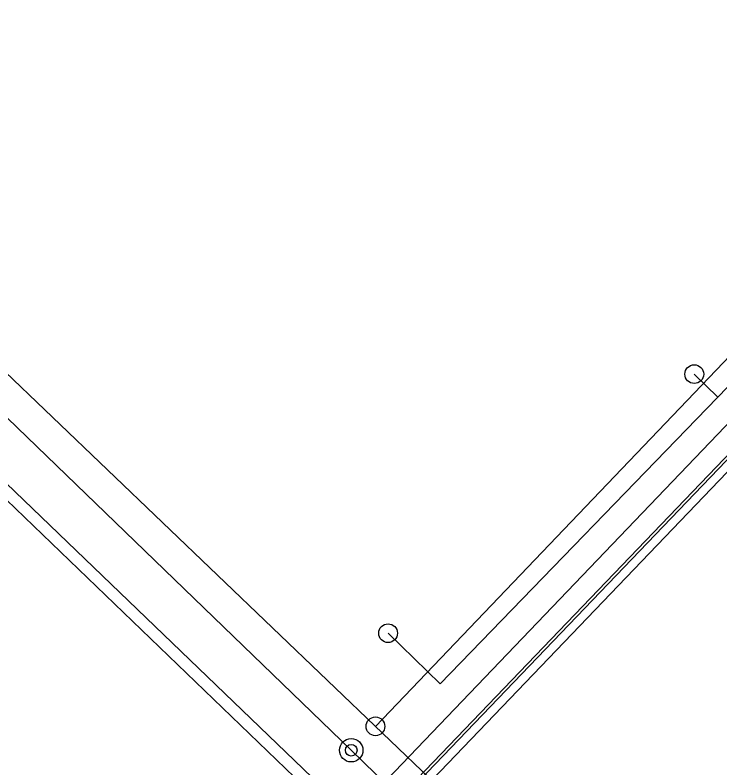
# Model space of a CAD drawing. Extents: x 2377639 to 2379738, y 729875 to 732734.
# Drawn here: x 2377942 to 2378062.2, y 730240.6 to 730369 of the extents above; entities that cross this region are included whole.
import ezdxf

# ---------------------------------------------------------------- set-up
doc = ezdxf.new("R2010")
doc.units = 0
for name, color, linetype in [('Default', 7, 'Continuous'), ('TOPO_CURBGTR_Back-of-Curb', 7, 'Continuous'), ('TOPO_CURBGTR_Face-of-Curb', 7, 'Continuous'), ('TOPO_CURBGTR_Lip-of-Gutter', 7, 'Continuous'), ('TOPO_ELEC_Cable_Overhead-Exist', 7, 'Continuous'), ('TOPO_GRDRAIL_Metal', 7, 'Continuous'), ('TOPO_SAN_Plastic-Pipe', 7, 'Continuous'), ('TOPO_SAN_Sewer-Manhole', 7, 'Continuous'), ('TOPO_TV_Cable-Overhead', 7, 'Continuous'), ('TOPO_WTRUTIL_Irrig-Sprinkler', 7, 'Continuous'), ('TOPO_WTRUTIL_Irrig-Valve', 7, 'Continuous'), ('TOPO_WTRUTIL_Line', 7, 'Continuous'), ('TOPO_WTRUTIL_Meter', 7, 'Continuous')]:
    doc.layers.add(name, color=color, linetype=linetype)

# ---------------------------------------------------------------- blocks, each defined once
blk = doc.blocks.new('MH_16')
at = {"layer": 'Default'}
for radius in [0.0254, 0.0127]:
    blk.add_circle((0, 0), radius, dxfattribs=at)

msp = doc.modelspace()

# ---------------------------------------------------------------- linework, layer by layer
at = {"layer": 'TOPO_CURBGTR_Back-of-Curb'}
msp.add_lwpolyline([(2377981.16, 730208.04), (2378092.45, 730324.08), (2378101.55, 730333.57)], dxfattribs=at)
at = {"layer": 'TOPO_CURBGTR_Face-of-Curb'}
msp.add_lwpolyline([(2377908.42, 730131.4), (2377981.53, 730207.69), (2378092.81, 730323.74), (2378101.91, 730333.23)], dxfattribs=at)
at = {"layer": 'TOPO_CURBGTR_Lip-of-Gutter'}
msp.add_lwpolyline([(2378102.78, 730332.01), (2378099.3, 730328.5), (2378093.82, 730322.74), (2377982.81, 730206.87), (2377909.5, 730130.37)], dxfattribs=at)
at = {"layer": 'TOPO_ELEC_Cable_Overhead-Exist'}
msp.add_line((2378050.13, 730180.87), (2377915.31, 730310.62), dxfattribs=at)
at = {"layer": 'TOPO_GRDRAIL_Metal'}
msp.add_lwpolyline([(2378091.27, 730328.23), (2377978.63, 730210.5), (2377866.36, 730093.22)], dxfattribs=at)
at = {"layer": 'TOPO_SAN_Plastic-Pipe'}
for p, q in [((2377999.37, 730243.6), (2377796.79, 730439.34)), ((2378281.11, 729971.39), (2377999.37, 730243.6))]:
    msp.add_line(p, q, dxfattribs=at)
at = {"layer": 'TOPO_TV_Cable-Overhead'}
msp.add_line((2378116.72, 730119.87), (2377790.47, 730433.29), dxfattribs=at)
at = {"layer": 'TOPO_WTRUTIL_Irrig-Sprinkler'}
for p, q in [((2378003.5, 730247.68), (2378084.67, 730332.63)), ((2378132.8, 730123.89), (2377930.55, 730317.53))]:
    msp.add_line(p, q, dxfattribs=at)
at = {"layer": 'TOPO_WTRUTIL_Irrig-Valve'}
msp.add_circle((2378003.5, 730247.68), 1.6, dxfattribs=at)
at = {"layer": 'TOPO_WTRUTIL_Line'}
for p, q in [((2378014.54, 730254.96), (2378129.45, 730373.71)), ((2378057.87, 730307.77), (2378061.86, 730303.86)), ((2378014.54, 730254.96), (2378005.65, 730263.57))]:
    msp.add_line(p, q, dxfattribs=at)
at = {"layer": 'TOPO_WTRUTIL_Meter'}
for centre in [(2378057.87, 730307.77), (2378005.65, 730263.57)]:
    msp.add_circle(centre, 1.6, dxfattribs=at)

# ---------------------------------------------------------------- block references
at = {"layer": 'TOPO_SAN_Sewer-Manhole', "xscale": 78.74000000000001, "yscale": 78.74000000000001}
msp.add_blockref('MH_16', (2377999.37, 730243.6), dxfattribs=at)

doc.saveas('drawing.dxf')
